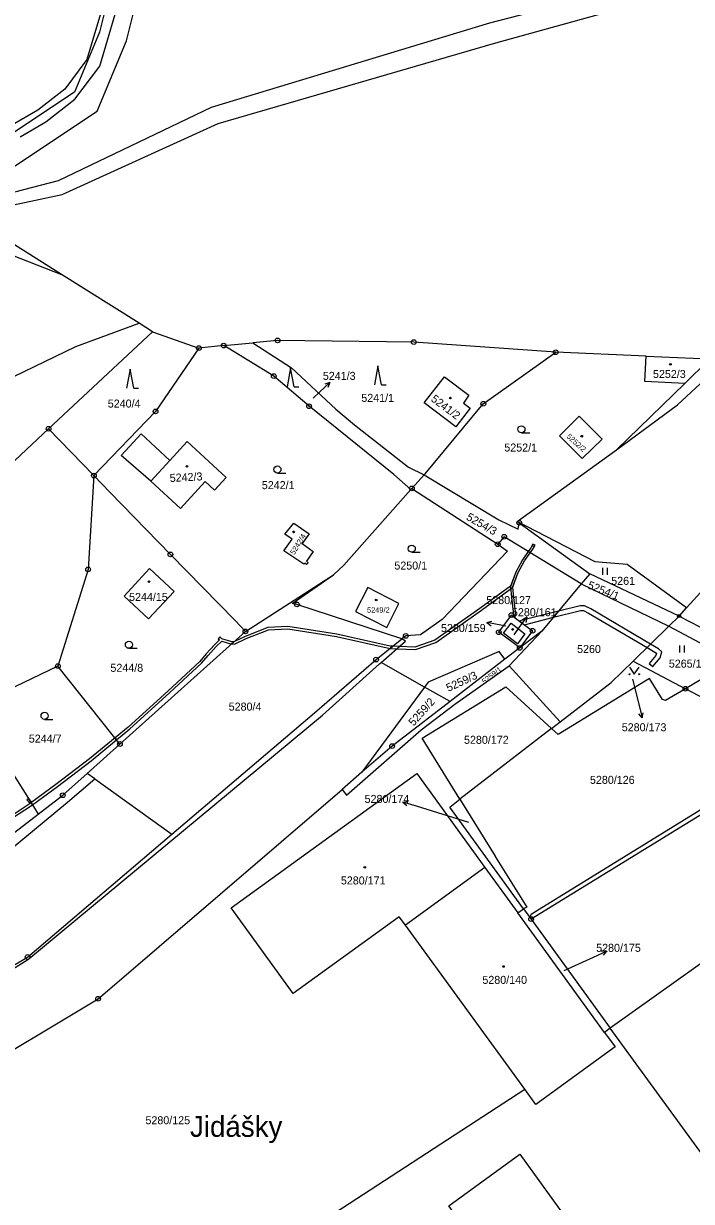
# Model space of a CAD drawing. Extents: x -644096 to -634268, y -1141430 to -1133463.
# Drawn here: x -637753.9 to -637612.1, y -1139805.7 to -1139555.4 of the extents above; entities that cross this region are included whole.
import ezdxf

# ---------------------------------------------------------------- set-up
doc = ezdxf.new("R2010")
doc.units = 0
for name, color, linetype in [('_CIVIL_CONSTRUCTION', 7, 'Continuous'), ('B_Hranice _3D', 7, 'Continuous'), ('M_Svah_Nasyp', 7, 'Continuous'), ('M_Svah_Zarez', 7, 'Continuous'), ('svrsek_osa_sjezdy', 7, 'Continuous'), ('svrsek_osa_VRT', 7, 'Continuous'), ('svrsek_popisy_VRT', 7, 'Continuous'), ('terminal_VRT', 7, 'Continuous')]:
    doc.layers.add(name, color=color, linetype=linetype)

msp = doc.modelspace()

# ---------------------------------------------------------------- linework, layer by layer
at = {"layer": '_CIVIL_CONSTRUCTION'}
for centre, radius in [((-637711.42, -1139623.85), 0.5), ((-637699.99, -1139622.75), 0.5), ((-637699.99, -1139622.75), 0.0303), ((-637671.05, -1139623.12), 0.5), ((-637671.05, -1139623.12), 0.0303), ((-637716.69, -1139624.38), 0.5), ((-637716.69, -1139624.38), 0.0303), ((-637711.42, -1139623.85), 0.0303), ((-637640.92, -1139625.25), 0.5), ((-637640.92, -1139625.25), 0.0303), ((-637700.78, -1139630.33), 0.5), ((-637700.78, -1139630.33), 0.0303), ((-637693.3, -1139636.74), 0.5), ((-637656.29, -1139636.21), 0.5), ((-637656.29, -1139636.21), 0.0303), ((-637725.89, -1139637.85), 0.5), ((-637725.89, -1139637.85), 0.0303), ((-637693.3, -1139636.74), 0.0303), ((-637748.61, -1139641.53), 0.5), ((-637748.61, -1139641.53), 0.0303), ((-637738.99, -1139651.46), 0.5), ((-637738.99, -1139651.46), 0.0303), ((-637671.46, -1139654.21), 0.5), ((-637671.46, -1139654.21), 0.0303), ((-637648.66, -1139661.49), 0.5), ((-637648.66, -1139661.49), 0.0303), ((-637653.24, -1139666.07), 0.5), ((-637653.24, -1139666.07), 0.0303), ((-637651.86, -1139664.46), 0.5), ((-637651.86, -1139664.46), 0.0303), ((-637722.73, -1139668.23), 0.5), ((-637722.73, -1139668.23), 0.0303), ((-637740.21, -1139671.4), 0.5), ((-637740.21, -1139671.4), 0.0303), ((-637695.86, -1139678.85), 0.5), ((-637695.86, -1139678.85), 0.0303), ((-637650.31, -1139681.11), 0.5), ((-637650.31, -1139681.11), 0.0303), ((-637614.71, -1139681.32), 0.335), ((-637614.71, -1139681.32), 0.0203), ((-637706.82, -1139684.58), 0.5), ((-637706.82, -1139684.58), 0.0303), ((-637672.75, -1139685.54), 0.5), ((-637672.75, -1139685.54), 0.0303), ((-637653.02, -1139684.76), 0.5), ((-637653.02, -1139684.76), 0.0303), ((-637645.83, -1139684.45), 0.5), ((-637645.83, -1139684.45), 0.0303), ((-637648.56, -1139688.09), 0.5), ((-637648.56, -1139688.09), 0.0303), ((-637679.06, -1139690.56), 0.5), ((-637679.06, -1139690.56), 0.0303), ((-637746.64, -1139691.96), 0.5), ((-637746.64, -1139691.96), 0.0303), ((-637613.38, -1139696.78), 0.5), ((-637613.38, -1139696.78), 0.0303), ((-637733.47, -1139708.51), 0.5), ((-637733.47, -1139708.51), 0.0303), ((-637675.65, -1139708.96), 0.5), ((-637675.65, -1139708.96), 0.0303), ((-637745.6, -1139719.41), 0.5), ((-637745.6, -1139719.41), 0.0303), ((-637646.14, -1139745.73), 0.5), ((-637646.14, -1139745.73), 0.0303), ((-637753.07, -1139753.77), 0.5), ((-637753.07, -1139753.77), 0.0303), ((-637738.11, -1139762.65), 0.5), ((-637738.11, -1139762.65), 0.0303)]:
    msp.add_circle(centre, radius, dxfattribs=at)
at = {"layer": 'B_Hranice _3D'}
msp.add_lwpolyline([(-637754.65, -1139579.52), (-637749.2, -1139576.27), (-637743.02, -1139571.5), (-637737.73, -1139564.45), (-637734.49, -1139553.45), (-637732.84, -1139547.45), (-637730.84, -1139536.48), (-637727.78, -1139532.44), (-637726.4, -1139525.68), (-637733.66, -1139535.24), (-637735.76, -1139546.78), (-637737.37, -1139552.64), (-637740.46, -1139563.09), (-637745.18, -1139569.38), (-637750.88, -1139573.79), (-637756.24, -1139576.96)], dxfattribs=at)
for points in [[(-637769.74, -1139594.91), (-637738.28, -1139574.02), (-637732.05, -1139559.1), (-637728.33, -1139543.98), (-637726.56, -1139537.51), (-637728.22, -1139534.63), (-637727.12, -1139529.07), (-637731.32, -1139532.18), (-637734.13, -1139542.48), (-637737.77, -1139557.22), (-637743.12, -1139570.02), (-637772.98, -1139589.85), (-637796.94, -1139604.67), (-637793.78, -1139609.77)], [(-637645.75, -1139666.03), (-637646.19, -1139666.84), (-637646.74, -1139667.6), (-637647.99, -1139669.34), (-637649.41, -1139672.02), (-637650.49, -1139674.98), (-637657, -1139679.7), (-637666.62, -1139686.47), (-637670.8, -1139687.95), (-637674.13, -1139687.79), (-637674.66, -1139688.27), (-637670.72, -1139688.45), (-637666.38, -1139686.91), (-637656.71, -1139680.1), (-637650.07, -1139675.28), (-637648.95, -1139672.22), (-637647.57, -1139669.6), (-637646.32, -1139667.86), (-637645.77, -1139667.1), (-637645.31, -1139666.27)], [(-637645.77, -1139667.1), (-637645.51, -1139666.64), (-637645.93, -1139666.36), (-637646.19, -1139666.84), (-637646.74, -1139667.6), (-637647.99, -1139669.34), (-637649.41, -1139672.02), (-637650.53, -1139675.1), (-637650.34, -1139677.41), (-637649.95, -1139680.45), (-637649.98, -1139681.35), (-637649.5, -1139681.72), (-637649.45, -1139680.43), (-637649.84, -1139677.35), (-637650.03, -1139675.16), (-637648.95, -1139672.22), (-637647.57, -1139669.6), (-637646.31, -1139667.86)], [(-637641.41, -1139681.59), (-637640.32, -1139680.28), (-637648.24, -1139682.3), (-637648.54, -1139682.43), (-637647.56, -1139683.16)], [(-637640.32, -1139680.28), (-637641.41, -1139681.59), (-637635.64, -1139680.12), (-637635.05, -1139680.14), (-637633.97, -1139680.7), (-637621.53, -1139688.01), (-637620.79, -1139687.28), (-637633.49, -1139679.82), (-637634.79, -1139679.14), (-637635.76, -1139679.12)], [(-637675.5, -1139687.73), (-637676.1, -1139687.7), (-637687.38, -1139685.2), (-637697.79, -1139683.52), (-637702.02, -1139683.77), (-637706.85, -1139685.66), (-637709.26, -1139686.77), (-637709.78, -1139687.24), (-637709.12, -1139687.27), (-637706.65, -1139686.12), (-637701.92, -1139684.27), (-637697.81, -1139684.02), (-637687.48, -1139685.7), (-637676.1, -1139688.2)], [(-637734.49, -1139707.22), (-637734.18, -1139707.61), (-637731.39, -1139705.29), (-637722.95, -1139697.64), (-637716.15, -1139691.35), (-637714.75, -1139689.72), (-637713, -1139687.8), (-637711.85, -1139686.67), (-637710.01, -1139687.23), (-637709.78, -1139687.24), (-637709.26, -1139686.77), (-637709.93, -1139686.73), (-637711.81, -1139686.16), (-637712.27, -1139685.77), (-637712.59, -1139686.15), (-637712.3, -1139686.4), (-637713.36, -1139687.46), (-637715.13, -1139689.38), (-637716.51, -1139691.01), (-637723.29, -1139697.28), (-637731.71, -1139704.91)], [(-637676.1, -1139688.2), (-637674.66, -1139688.27), (-637674.13, -1139687.79), (-637675.5, -1139687.73)], [(-637620.79, -1139687.28), (-637621.53, -1139688.01), (-637619.49, -1139689.2), (-637619.63, -1139689.71), (-637621.06, -1139691.39), (-637620.3, -1139692.03), (-637618.73, -1139690.19), (-637618.38, -1139688.91), (-637619.08, -1139688.28)], [(-637752.86, -1139720.09), (-637752.89, -1139720.11), (-637752.05, -1139721.45), (-637746.74, -1139717.55), (-637739.57, -1139712.09), (-637734.18, -1139707.61), (-637734.49, -1139707.22), (-637739.89, -1139711.69), (-637747.04, -1139717.15), (-637752.14, -1139720.9)], [(-637766.93, -1139732.17), (-637766.67, -1139732.61), (-637765.28, -1139731.51), (-637761.22, -1139728.08), (-637756.67, -1139724.5), (-637752.05, -1139721.45), (-637752.89, -1139720.11), (-637753.26, -1139720.4), (-637752.55, -1139721.18), (-637756.97, -1139724.1), (-637761.54, -1139727.7), (-637765.6, -1139731.13)]]:
    msp.add_lwpolyline(points, close=True, dxfattribs=at)
at = {"layer": 'M_Svah_Nasyp'}
msp.add_line((-637722.85, -1139648.26), (-637726.91, -1139652.65), dxfattribs=at)
at = {"layer": 'M_Svah_Zarez'}
for centre in [(-637616.55, -1139627.83), (-637663.28, -1139634.99), (-637635.38, -1139643.1), (-637719.21, -1139649.52), (-637696.58, -1139663.43), (-637727.28, -1139674), (-637679.03, -1139677.91), (-637650.06, -1139684.17), (-637681.46, -1139734.7), (-637652.01, -1139755.79)]:
    msp.add_circle(centre, 0.175, dxfattribs=at)
at = {"layer": 'svrsek_osa_sjezdy'}
for p, q in [((-637697.23, -1139628.61), (-637697.98, -1139632.61)), ((-637696.48, -1139632.61), (-637697.23, -1139628.61)), ((-637678.67, -1139628.17), (-637679.42, -1139632.17)), ((-637677.92, -1139632.17), (-637678.67, -1139628.17)), ((-637731.28, -1139628.89), (-637732.03, -1139632.89)), ((-637730.53, -1139632.89), (-637731.28, -1139628.89)), ((-637730.53, -1139632.89), (-637729.53, -1139632.89)), ((-637696.48, -1139632.61), (-637695.48, -1139632.61)), ((-637677.92, -1139632.17), (-637676.92, -1139632.17)), ((-637648.19, -1139642.38), (-637646.44, -1139642.38)), ((-637700.01, -1139650.93), (-637698.26, -1139650.93)), ((-637671.48, -1139667.76), (-637669.73, -1139667.76)), ((-637630.9, -1139672.59), (-637630.9, -1139671.09)), ((-637629.9, -1139672.59), (-637629.9, -1139671.09)), ((-637731.55, -1139688.17), (-637729.8, -1139688.17)), ((-637614.59, -1139689.05), (-637614.59, -1139687.55)), ((-637613.59, -1139689.05), (-637613.59, -1139687.55)), ((-637749.46, -1139703.27), (-637747.71, -1139703.27))]:
    msp.add_line(p, q, dxfattribs=at)
msp.add_lwpolyline([(-637625.23, -1139692.2), (-637624.23, -1139693.7), (-637623.23, -1139692.2)], dxfattribs=at)
for centre, radius in [((-637648.19, -1139641.63), 0.75), ((-637700.01, -1139650.18), 0.75), ((-637671.48, -1139667.01), 0.75), ((-637731.55, -1139687.42), 0.75), ((-637625.23, -1139693.7), 0.1), ((-637623.23, -1139693.7), 0.1), ((-637749.46, -1139702.52), 0.75)]:
    msp.add_circle(centre, radius, dxfattribs=at)
at = {"layer": 'svrsek_popisy_VRT'}
for p, q in [((-637692.44, -1139635.01), (-637691.09, -1139633.75)), ((-637691.09, -1139633.75), (-637688.9, -1139631.7)), ((-637688.9, -1139631.7), (-637689.97, -1139632.02)), ((-637688.9, -1139631.7), (-637689.29, -1139632.75)), ((-637655.53, -1139682.72), (-637654.45, -1139682.42)), ((-637652.58, -1139683.29), (-637655.53, -1139682.72)), ((-637655.53, -1139682.72), (-637654.64, -1139683.4)), ((-637651.48, -1139683.5), (-637652.58, -1139683.29)), ((-637648.84, -1139684), (-637647.08, -1139681.57)), ((-637647.08, -1139681.57), (-637648.07, -1139682.09)), ((-637647.08, -1139681.57), (-637647.26, -1139682.68)), ((-637649.77, -1139685.28), (-637648.84, -1139684)), ((-637624.63, -1139694.75), (-637623.29, -1139700.04)), ((-637623.29, -1139700.04), (-637622.56, -1139702.95)), ((-637622.56, -1139702.95), (-637623.29, -1139702.1)), ((-637622.56, -1139702.95), (-637622.32, -1139701.86)), ((-637673.35, -1139720.84), (-637672.25, -1139720.66)), ((-637670.48, -1139721.72), (-637673.35, -1139720.84)), ((-637673.35, -1139720.84), (-637672.54, -1139721.61)), ((-637659.34, -1139725.22), (-637670.48, -1139721.72)), ((-637639.1, -1139756.65), (-637632.87, -1139753.8)), ((-637632.87, -1139753.8), (-637630.15, -1139752.53)), ((-637630.15, -1139752.53), (-637631.27, -1139752.5)), ((-637630.15, -1139752.53), (-637630.85, -1139753.41))]:
    msp.add_line(p, q, dxfattribs=at)
at = {"layer": 'terminal_VRT'}
for p, q in [((-637729.39, -1139619.12), (-637745.85, -1139608.77)), ((-637748.61, -1139641.53), (-637726.52, -1139620.92)), ((-637726.52, -1139620.92), (-637729.39, -1139619.12)), ((-637726.52, -1139620.92), (-637716.69, -1139624.38)), ((-637711.42, -1139623.85), (-637716.69, -1139624.38)), ((-637621.68, -1139626.1), (-637640.92, -1139625.25)), ((-637628.02, -1139645.99), (-637613.51, -1139631.87)), ((-637738.99, -1139651.46), (-637748.61, -1139641.53)), ((-637649.07, -1139661.2), (-637628.02, -1139645.99)), ((-637668.85, -1139651.32), (-637671.46, -1139654.21)), ((-637671.46, -1139654.21), (-637671.65, -1139654.41)), ((-637671.46, -1139654.21), (-637653.24, -1139666.07)), ((-637648.66, -1139661.49), (-637649.07, -1139661.2)), ((-637648.66, -1139661.49), (-637633.7, -1139672.35)), ((-637613.12, -1139679.57), (-637602.96, -1139668.35)), ((-637706.82, -1139684.58), (-637688.11, -1139672.53)), ((-637633.7, -1139672.35), (-637635.49, -1139674.5)), ((-637614.71, -1139681.32), (-637633.7, -1139672.35)), ((-637635.49, -1139674.5), (-637643.87, -1139684.54)), ((-637635.49, -1139674.5), (-637616.93, -1139683.5)), ((-637614.71, -1139681.32), (-637613.12, -1139679.57)), ((-637624.49, -1139690.91), (-637616.93, -1139683.5)), ((-637616.93, -1139683.5), (-637614.71, -1139681.32)), ((-637733.47, -1139708.51), (-637706.82, -1139684.58)), ((-637643.87, -1139684.54), (-637650.79, -1139691.88)), ((-637668.75, -1139696.42), (-637677.96, -1139691.19)), ((-637651.7, -1139690.51), (-637663.33, -1139699.49)), ((-637629.11, -1139695.44), (-637624.49, -1139690.91)), ((-637624.49, -1139690.91), (-637613.38, -1139696.78)), ((-637746.64, -1139691.96), (-637765.11, -1139700.81)), ((-637639.95, -1139703.8), (-637650.79, -1139691.88)), ((-637639.95, -1139703.8), (-637629.11, -1139695.44)), ((-637668.75, -1139696.42), (-637682.12, -1139714.46)), ((-637663.33, -1139699.49), (-637668.75, -1139696.42)), ((-637605.39, -1139701), (-637613.38, -1139696.78)), ((-637663.33, -1139699.49), (-637675.65, -1139708.96)), ((-637641.8, -1139705.23), (-637639.95, -1139703.8)), ((-637641.8, -1139705.23), (-637661.27, -1139720.24)), ((-637740.43, -1139714.77), (-637733.47, -1139708.51)), ((-637675.65, -1139708.96), (-637682.12, -1139714.46)), ((-637738.82, -1139715.93), (-637740.43, -1139714.77)), ((-637738.82, -1139715.93), (-637722.43, -1139727.69)), ((-637682.12, -1139714.46), (-637686.28, -1139718.17)), ((-637738.11, -1139762.65), (-637686.28, -1139718.17)), ((-637655.95, -1139734.77), (-637672.82, -1139747.01)), ((-637655.95, -1139734.77), (-637648.97, -1139744.38)), ((-637648.97, -1139744.38), (-637647.73, -1139743.54)), ((-637647.73, -1139743.54), (-637646.32, -1139745.48)), ((-637594.13, -1139743.7), (-637629.33, -1139768.92)), ((-637630.53, -1139769.78), (-637648.97, -1139744.38)), ((-637646.32, -1139745.48), (-637646.14, -1139745.73)), ((-637647.49, -1139781.84), (-637672.82, -1139747.01)), ((-637629.33, -1139768.92), (-637630.53, -1139769.78)), ((-637575.93, -1139842.37), (-637629.33, -1139768.92))]:
    msp.add_line(p, q, dxfattribs=at)
for points in [[(-637786.64, -1139600.26), (-637778.83, -1139597.8), (-637767.01, -1139594.08), (-637746.5, -1139588.8), (-637713.98, -1139573.21), (-637654.9, -1139555.3), (-637626.7, -1139547.9), (-637601.46, -1139549.38)], [(-637766.47, -1139596.16), (-637745.73, -1139591.71), (-637712.6, -1139576.66), (-637653.61, -1139559.52), (-637624.68, -1139551.52), (-637603.27, -1139552.75), (-637579.93, -1139554.09), (-637561.02, -1139556.96), (-637549.69, -1139570.69), (-637536.71, -1139578.03)], [(-637745.85, -1139608.77), (-637759.95, -1139599.92), (-637769.79, -1139601.48)], [(-638062.53, -1139746.73), (-638029.75, -1139735.92), (-638016.37, -1139728.23), (-638009.23, -1139726.94), (-637986.42, -1139719.74), (-637974.04, -1139713.71), (-637936.73, -1139709.14), (-637909.46, -1139702.79), (-637881.44, -1139691.25), (-637852.2, -1139680.47), (-637835.36, -1139674.64), (-637823.85, -1139663.94), (-637807.12, -1139641.26), (-637810.07, -1139637.51), (-637797.17, -1139623.31), (-637793.77, -1139624.34), (-637766.1, -1139602.63), (-637761.97, -1139602.47), (-637745.85, -1139608.77)], [(-638062.53, -1139746.73), (-638062.31, -1139750.2), (-638057.08, -1139754.46), (-638043.29, -1139751.51), (-638033.32, -1139752.28), (-638017.22, -1139751.94), (-637976.34, -1139742.55), (-637973.32, -1139739.76), (-637966.7, -1139740.34), (-637945.28, -1139735.91), (-637917.72, -1139729.8), (-637852.73, -1139708.31), (-637824.37, -1139694.79), (-637811.2, -1139683.49), (-637798.84, -1139676.29), (-637783.23, -1139651.86), (-637771.58, -1139637.92), (-637742.79, -1139624.04), (-637729.39, -1139619.12)], [(-637711.42, -1139623.85), (-637709.92, -1139623.72), (-637705.25, -1139623.26)], [(-637640.92, -1139625.25), (-637671.05, -1139623.12), (-637699.99, -1139622.75), (-637705.25, -1139623.26)], [(-637705.25, -1139623.26), (-637696.99, -1139628.57), (-637687.59, -1139637.33), (-637683.68, -1139640.67), (-637672.18, -1139649.7), (-637668.85, -1139651.32)], [(-637716.69, -1139624.38), (-637725.89, -1139637.85), (-637738.99, -1139651.46)], [(-637671.65, -1139654.41), (-637675.32, -1139651.23), (-637693.3, -1139636.74), (-637700.78, -1139630.33), (-637711.42, -1139623.85)], [(-637668.85, -1139651.32), (-637668.63, -1139651.08), (-637656.29, -1139636.21), (-637640.92, -1139625.25)], [(-637613.51, -1139631.87), (-637621.97, -1139631.45), (-637621.68, -1139626.1)], [(-637621.68, -1139626.1), (-637608.43, -1139626.68), (-637608.19, -1139626.69)], [(-637608.19, -1139626.69), (-637608.52, -1139627.01), (-637613.51, -1139631.87)], [(-637664.56, -1139630.48), (-637659.39, -1139634.4), (-637660.53, -1139636.08), (-637659.1, -1139637.18), (-637662.15, -1139641.14), (-637668.82, -1139636.01), (-637664.56, -1139630.48)], [(-637628.02, -1139645.99), (-637615.05, -1139636.45), (-637608.34, -1139630.18), (-637592.42, -1139629.36), (-637585.21, -1139629.34), (-637582.77, -1139629.33), (-637561.4, -1139630.5)], [(-637640.1, -1139643.03), (-637635.95, -1139638.85), (-637631.05, -1139643.74), (-637635.28, -1139647.87), (-637640.1, -1139643.03)], [(-638065.36, -1139756.75), (-638064.1, -1139756.96), (-638031.19, -1139762.36), (-637986.93, -1139752.71), (-637943.47, -1139742.75), (-637915.92, -1139736.03), (-637877.49, -1139726.53), (-637853.92, -1139719.79), (-637830.06, -1139709.87), (-637803.02, -1139694.4), (-637796, -1139690.55), (-637770.42, -1139665.72), (-637759.32, -1139651.52), (-637748.61, -1139641.53)], [(-637713.35, -1139654.55), (-637715.33, -1139652.75), (-637720.62, -1139658.47), (-637726.91, -1139652.65), (-637733.23, -1139647.21), (-637728.92, -1139642.59), (-637722.85, -1139648.26), (-637719.15, -1139644.26), (-637710.9, -1139651.86), (-637713.35, -1139654.55)], [(-637738.99, -1139651.46), (-637740.21, -1139671.4), (-637746.64, -1139691.96)], [(-637738.99, -1139651.46), (-637735.57, -1139654.99), (-637722.73, -1139668.23), (-637708.96, -1139682.25), (-637706.82, -1139684.58)], [(-637668.85, -1139651.32), (-637652.99, -1139660.87), (-637648.92, -1139662.83), (-637648.66, -1139661.49)], [(-637688.11, -1139672.53), (-637685.9, -1139670.52), (-637671.65, -1139654.41)], [(-637613.12, -1139679.57), (-637625.76, -1139670.36), (-637630.99, -1139669.94), (-637632.51, -1139669.82), (-637649.07, -1139661.2)], [(-637696.91, -1139664.98), (-637698.42, -1139663.95), (-637696.5, -1139661.58), (-637693.26, -1139663.82), (-637694.77, -1139665.87), (-637692.43, -1139667.6), (-637693.87, -1139669.68), (-637693.51, -1139669.98), (-637693.82, -1139670.34), (-637694.2, -1139670.1), (-637694.41, -1139670.29), (-637698.62, -1139667.45), (-637696.91, -1139664.98)], [(-637653.24, -1139666.07), (-637651.14, -1139667.55), (-637665.04, -1139682.08), (-637669.63, -1139685.29), (-637672.75, -1139685.54), (-637673.57, -1139686.19)], [(-637635.49, -1139674.5), (-637651.86, -1139664.46), (-637653.24, -1139666.07)], [(-637732.54, -1139677.1), (-637727.15, -1139671.25), (-637721.94, -1139676.1), (-637727.37, -1139681.92), (-637732.54, -1139677.1)], [(-637673.57, -1139686.19), (-637695.86, -1139678.85), (-637696.88, -1139678.66), (-637688.11, -1139672.53)], [(-637683.4, -1139680.32), (-637676.75, -1139683.73), (-637674.2, -1139678.68), (-637680.81, -1139675.27), (-637683.4, -1139680.32)], [(-637648.56, -1139688.09), (-637653.02, -1139684.76), (-637650.31, -1139681.11), (-637645.83, -1139684.45), (-637648.56, -1139688.09)], [(-637649.02, -1139687.19), (-637652.04, -1139684.95), (-637650.4, -1139682.83), (-637647.45, -1139685.09), (-637649.02, -1139687.19)], [(-637616.93, -1139683.5), (-637598.42, -1139693.32), (-637593.27, -1139697.63)], [(-637614.71, -1139681.32), (-637597.13, -1139690.38), (-637581.88, -1139703.76)], [(-637722.43, -1139727.69), (-637692.17, -1139701.86), (-637679.06, -1139690.56), (-637673.57, -1139686.19)], [(-637677.96, -1139691.19), (-637672.84, -1139686.65), (-637673.57, -1139686.19)], [(-637643.87, -1139684.54), (-637648.56, -1139688.09), (-637651.7, -1139690.51)], [(-637891.7, -1139841.15), (-637847.49, -1139812.42), (-637812.66, -1139792.13), (-637752.78, -1139754.18), (-637690.45, -1139702.36), (-637678.31, -1139691.5), (-637677.96, -1139691.19)], [(-637651.7, -1139690.51), (-637652.94, -1139688.88), (-637667.97, -1139695.37), (-637668.75, -1139696.42)], [(-637733.47, -1139708.51), (-637735.08, -1139706.47), (-637746.64, -1139691.96)], [(-637669.49, -1139705.52), (-637662.34, -1139700.05), (-637650.79, -1139691.88)], [(-637593.27, -1139697.63), (-637604.6, -1139691.54), (-637613.38, -1139696.78)], [(-637613.38, -1139696.78), (-637617.6, -1139699.3), (-637618.25, -1139699.05), (-637620.97, -1139694.62), (-637640.4, -1139706.5), (-637641.8, -1139705.23)], [(-637661.27, -1139720.24), (-637669.29, -1139707.29), (-637651.54, -1139696.39), (-637641.8, -1139705.23)], [(-637765.11, -1139700.81), (-637764.64, -1139701.56), (-637752.89, -1139720.11), (-637751.59, -1139722.17), (-637750.81, -1139723.4)], [(-637646.32, -1139745.48), (-637646.12, -1139744.66), (-637644.43, -1139743.63), (-637595.67, -1139713.53), (-637601.41, -1139704.27), (-637605.07, -1139702.09), (-637605.13, -1139702.12), (-637605.69, -1139701.19), (-637605.39, -1139701)], [(-637686.28, -1139718.17), (-637685.34, -1139719.35), (-637669.49, -1139705.52)], [(-637588.81, -1139709.78), (-637604.76, -1139720.3), (-637646.14, -1139745.73)], [(-637997.76, -1139886.45), (-637977.73, -1139872.63), (-637958.86, -1139860.9), (-637911.42, -1139823.77), (-637884.08, -1139805.08), (-637855.89, -1139787.79), (-637825.86, -1139769.73), (-637799.25, -1139755.94), (-637773.19, -1139744.46), (-637759.93, -1139733.57), (-637744.58, -1139720.9), (-637738.82, -1139715.93)], [(-637750.81, -1139723.4), (-637745.6, -1139719.41), (-637740.43, -1139714.77)], [(-637672.82, -1139747.01), (-637674.15, -1139745.21), (-637696.66, -1139761.53), (-637709.83, -1139743.33), (-637670.43, -1139714.79), (-637655.95, -1139734.77)], [(-637647.73, -1139743.54), (-637663.43, -1139721.9), (-637661.27, -1139720.24)], [(-637661.27, -1139720.24), (-637653.75, -1139732.34), (-637653.81, -1139732.38), (-637647.08, -1139743.15), (-637647.73, -1139743.54)], [(-637765.28, -1139734.98), (-637761.72, -1139731.76), (-637750.81, -1139723.4)], [(-637891.7, -1139841.15), (-637848.07, -1139810.97), (-637814.22, -1139789.67), (-637753.07, -1139753.77), (-637722.43, -1139727.69)], [(-637646.14, -1139745.73), (-637629.89, -1139768.12), (-637629.33, -1139768.92)], [(-637828.83, -1139818.01), (-637799.39, -1139798.85), (-637766.97, -1139779.95), (-637738.11, -1139762.65)], [(-637630.53, -1139769.78), (-637628.28, -1139772.88), (-637645.13, -1139785.08), (-637647.49, -1139781.84)], [(-637785.99, -1139871.17), (-637719.21, -1139828.57), (-637690.63, -1139809.95), (-637647.49, -1139781.84)], [(-637611.46, -1139878.83), (-637617.3, -1139870.82), (-637685.29, -1139920.01), (-637724.38, -1139865.99), (-637714.37, -1139858.75), (-637718.38, -1139853.26), (-637719.08, -1139848.96), (-637717.07, -1139845.09), (-637668.02, -1139809.65), (-637657.14, -1139824.7), (-637652.82, -1139821.58), (-637663.63, -1139806.62), (-637648.53, -1139795.68), (-637637.74, -1139810.69), (-637609.32, -1139849.99), (-637601.19, -1139844.15), (-637593.51, -1139854.77)]]:
    msp.add_lwpolyline(points, dxfattribs=at)

# ---------------------------------------------------------------- texts
at = {"layer": 'svrsek_osa_VRT'}
for s, height, p in [('5241/3', 1.7, (-637690.37, -1139631.13)), ('5252/3', 1.7, (-637620.26, -1139630.73)), ('5240/4', 1.7, (-637736.04, -1139637.02)), ('5241/1', 1.7, (-637682.2, -1139635.81)), ('5252/1', 1.7, (-637651.83, -1139646.36)), ('5242/1', 1.7, (-637703.33, -1139654.35)), ('5250/1', 1.7, (-637675.18, -1139671.44)), ('5261', 1.7, (-637629.13, -1139674.69)), ('5244/15', 1.7, (-637731.52, -1139678.11)), ('5280/127', 1.7, (-637655.65, -1139678.78)), ('5249/2', 1.14, (-637680.99, -1139680.6)), ('5280/161', 1.7, (-637650.21, -1139681.35)), ('5280/159', 1.7, (-637665.28, -1139684.71)), ('5260', 1.7, (-637636.38, -1139689.17)), ('5265/1', 1.7, (-637616.9, -1139692.28)), ('5244/8', 1.7, (-637735.48, -1139693.17)), ('5280/4', 1.7, (-637710.36, -1139701.41)), ('5280/173', 1.7, (-637626.89, -1139705.8)), ('5244/7', 1.7, (-637752.81, -1139708.21)), ('5280/172', 1.7, (-637660.39, -1139708.47)), ('5280/126', 1.7, (-637633.64, -1139716.98)), ('5280/174', 1.7, (-637681.5, -1139721.03)), ('5280/171', 1.7, (-637686.54, -1139738.35)), ('5280/175', 1.7, (-637632.33, -1139752.67)), ('5280/140', 1.7, (-637656.49, -1139759.48)), ('5280/125', 1.7, (-637728.04, -1139789.31))]:
    msp.add_text(s, height=height, dxfattribs=at).set_placement(p)
for s, height, rotation, p in [('5241/2', 1.7, 323, (-637667.55, -1139635.5)), ('5252/2', 1.14, 318, (-637638.71, -1139643.31)), ('5242/3', 1.7, 3, (-637722.84, -1139652.84)), ('5254/3', 1.7, 330, (-637660.06, -1139660.75)), ('5242/4', 1.14, 58, (-637696.44, -1139668.4)), ('5254/1', 1.7, 338, (-637634.29, -1139675.38)), ('5259/3', 1.7, 25, (-637663.69, -1139697.45)), ('5259/1', 1.14, 38, (-637656.06, -1139695.85)), ('5259/2', 1.7, 48, (-637671.09, -1139704.82))]:
    msp.add_text(s, height=height, rotation=rotation, dxfattribs=at).set_placement(p)
at = {"layer": 'svrsek_popisy_VRT'}
msp.add_text('Jidášky', height=4.4, dxfattribs=at).set_placement((-637718.58, -1139791.99))

doc.saveas('drawing.dxf')
